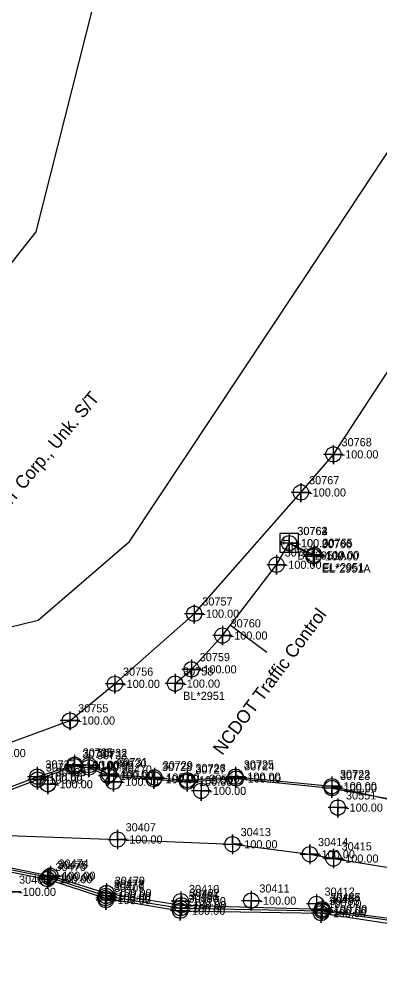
# Model space of a CAD drawing. Extents: x 2083698 to 2094313, y 743246 to 752873.
# Drawn here: x 2089950.6 to 2090061.4, y 744712.2 to 745005.8 of the extents above; entities that cross this region are included whole.
import ezdxf

# ---------------------------------------------------------------- set-up
doc = ezdxf.new("R2010")
doc.units = 0
for name, color, linetype in [('COGO Default Chain', 7, 'Continuous'), ('COGO Default Curve', 7, 'Continuous'), ('COGO Default Point Number', 7, 'Continuous'), ('COGO Default Spiral', 7, 'Continuous'), ('Default Symbol CELL', 7, 'Continuous'), ('Default Symbol Cogo Number', 7, 'Continuous'), ('Exist Other Culture Fence Line', 7, 'Continuous'), ('Exist Property Iron Pin Leader', 7, 'Continuous'), ('Exist Property Iron Pin Text', 7, 'Continuous'), ('Exist Property Line', 7, 'Continuous'), ('Exist Property Line Leader', 7, 'Continuous'), ('Exist Property Monument Leader', 7, 'Continuous'), ('Exist Property Monument Text', 7, 'Continuous'), ('Exist Right of Way Line', 7, 'Continuous'), ('Exist Right of Way Line Leader', 7, 'Continuous'), ('Exist Right of Way Line Text', 7, 'Continuous'), ('Exist Utilities Gas UG Line SUE LOS B', 7, 'Continuous'), ('Exist Utilities Power UG Cable SUE LOS B', 7, 'Continuous'), ('Exist Utilities Power UG Cable SUE LOS B Leader', 7, 'Continuous'), ('Exist Utilities Power UG Cable SUE LOS B Text', 7, 'Continuous'), ('Exist Utilities Telephone UG Conduit SUE LOS B', 7, 'Continuous'), ('Exist Utilities Telephone UG Conduit SUE LOS D', 7, 'Continuous'), ('Exist Utilities Telephone UG Conduit SUE LOS D Text', 7, 'Continuous'), ('Exist Utilities TV UG Cable SUE LOS B', 7, 'Continuous'), ('Exist Utilities Water UG Line SUE LOS D', 7, 'Continuous'), ('Old_Level_20', 7, 'Continuous'), ('Scratch_Level_2', 7, 'Continuous'), ('Scratch_Level_5', 7, 'Continuous')]:
    doc.layers.add(name, color=color, linetype=linetype)

msp = doc.modelspace()

# ---------------------------------------------------------------- linework, layer by layer
at = {"layer": 'COGO Default Curve'}
for points in [[(2089977.79, 744754.05), (2089983.79, 744754.05), (2089980.79, 744754.05), (2089980.79, 744757.05), (2089980.79, 744751.05)], [(2090013.13, 744752.59), (2090019.13, 744752.59), (2090016.13, 744752.59), (2090016.13, 744755.59), (2090016.13, 744749.59)], [(2090036.91, 744749.52), (2090042.91, 744749.52), (2090039.91, 744749.52), (2090039.91, 744752.52), (2090039.91, 744746.52)], [(2090044.15, 744748.21), (2090050.15, 744748.21), (2090047.15, 744748.21), (2090047.15, 744751.21), (2090047.15, 744745.21)]]:
    msp.add_lwpolyline(points, dxfattribs=at)
for centre in [(2089980.79, 744754.05), (2090016.13, 744752.59), (2090039.91, 744749.52), (2090047.15, 744748.21)]:
    msp.add_circle(centre, 2.34, dxfattribs=at)
at = {"layer": 'COGO Default Point Number'}
for points in [[(2089948.05, 744740.98), (2089948.05, 744734.98), (2089948.05, 744737.98), (2089951.05, 744737.98), (2089945.05, 744737.98)], [(2089977.23, 744738.46), (2089977.23, 744732.46), (2089977.23, 744735.46), (2089980.23, 744735.46), (2089974.23, 744735.46)], [(2090000.26, 744738.12), (2090000.26, 744732.12), (2090000.26, 744735.12), (2090003.26, 744735.12), (2089997.26, 744735.12)], [(2090021.89, 744738.28), (2090021.89, 744732.28), (2090021.89, 744735.28), (2090024.89, 744735.28), (2090018.89, 744735.28)], [(2090041.91, 744737.31), (2090041.91, 744731.31), (2090041.91, 744734.31), (2090044.91, 744734.31), (2090038.91, 744734.31)]]:
    msp.add_lwpolyline(points, dxfattribs=at)
for centre in [(2089977.23, 744735.46), (2090000.26, 744735.12), (2090021.89, 744735.28), (2090041.91, 744734.31)]:
    msp.add_circle(centre, 2.34, dxfattribs=at)
at = {"layer": 'COGO Default Spiral'}
msp.add_line((2090033.59, 744844.99), (2090033.59, 744844.99), dxfattribs=at)
msp.add_lwpolyline([(2090030.64, 744842.26), (2090036.39, 744842.26), (2090036.39, 744848.01), (2090030.64, 744848.01), (2090030.64, 744842.26)], dxfattribs=at)
at = {"layer": 'Exist Property Iron Pin Text'}
for points in [[(2090033.53, 744848), (2090033.53, 744842), (2090033.53, 744845), (2090036.53, 744845), (2090030.53, 744845)], [(2090033.56, 744847.96), (2090033.56, 744841.96), (2090033.56, 744844.96), (2090036.56, 744844.96), (2090030.56, 744844.96)], [(2090041.27, 744844.37), (2090041.27, 744838.37), (2090041.27, 744841.37), (2090044.27, 744841.37), (2090038.27, 744841.37)], [(2090029.66, 744841.37), (2090029.66, 744835.37), (2090029.66, 744838.37), (2090032.66, 744838.37), (2090026.66, 744838.37)], [(2090041.03, 744843.95), (2090041.03, 744837.95), (2090041.03, 744840.95), (2090044.03, 744840.95), (2090038.03, 744840.95)], [(2090013.04, 744819.65), (2090013.04, 744813.65), (2090013.04, 744816.65), (2090016.04, 744816.65), (2090010.04, 744816.65)], [(2090003.56, 744809.27), (2090003.56, 744803.27), (2090003.56, 744806.27), (2090006.56, 744806.27), (2090000.56, 744806.27)], [(2089998.47, 744804.89), (2089998.47, 744798.89), (2089998.47, 744801.89), (2090001.47, 744801.89), (2089995.47, 744801.89)]]:
    msp.add_lwpolyline(points, dxfattribs=at)
for centre in [(2090033.53, 744845), (2090033.56, 744844.96), (2090041.03, 744840.95), (2090041.27, 744841.37), (2090029.66, 744838.37), (2090013.04, 744816.65), (2090003.56, 744806.27), (2089998.47, 744801.89)]:
    msp.add_circle(centre, 2.34, dxfattribs=at)
at = {"layer": 'Exist Property Line Leader'}
for points in [[(2089967.61, 744780.01), (2089967.61, 744774.01), (2089967.61, 744777.01), (2089970.61, 744777.01), (2089964.61, 744777.01)], [(2089971.96, 744779.87), (2089971.96, 744773.87), (2089971.96, 744776.87), (2089974.96, 744776.87), (2089968.96, 744776.87)], [(2089967.49, 744779.52), (2089967.49, 744773.52), (2089967.49, 744776.52), (2089970.49, 744776.52), (2089964.49, 744776.52)], [(2089971.98, 744779.18), (2089971.98, 744773.18), (2089971.98, 744776.18), (2089974.98, 744776.18), (2089968.98, 744776.18)], [(2089978.23, 744777.08), (2089978.23, 744771.08), (2089978.23, 744774.08), (2089981.23, 744774.08), (2089975.23, 744774.08)], [(2089956.14, 744776.33), (2089956.14, 744770.33), (2089956.14, 744773.33), (2089959.14, 744773.33), (2089953.14, 744773.33)], [(2089956.25, 744775.44), (2089956.25, 744769.44), (2089956.25, 744772.44), (2089959.25, 744772.44), (2089953.25, 744772.44)], [(2089977.92, 744776.59), (2089977.92, 744770.59), (2089977.92, 744773.59), (2089980.92, 744773.59), (2089974.92, 744773.59)], [(2089991.95, 744775.56), (2089991.95, 744769.56), (2089991.95, 744772.56), (2089994.95, 744772.56), (2089988.95, 744772.56)], [(2089992.16, 744776.09), (2089992.16, 744770.09), (2089992.16, 744773.09), (2089995.16, 744773.09), (2089989.16, 744773.09)], [(2090002.24, 744775.26), (2090002.24, 744769.26), (2090002.24, 744772.26), (2090005.24, 744772.26), (2089999.24, 744772.26)], [(2090002.24, 744774.77), (2090002.24, 744768.77), (2090002.24, 744771.77), (2090005.24, 744771.77), (2089999.24, 744771.77)], [(2090017.08, 744776.33), (2090017.08, 744770.33), (2090017.08, 744773.33), (2090020.08, 744773.33), (2090014.08, 744773.33)], [(2090017.2, 744775.77), (2090017.2, 744769.77), (2090017.2, 744772.77), (2090020.2, 744772.77), (2090014.2, 744772.77)], [(2090046.64, 744773.39), (2090046.64, 744767.39), (2090046.64, 744770.39), (2090049.64, 744770.39), (2090043.64, 744770.39)], [(2090046.69, 744772.85), (2090046.69, 744766.85), (2090046.69, 744769.85), (2090049.69, 744769.85), (2090043.69, 744769.85)], [(2089959.25, 744744.89), (2089959.25, 744738.89), (2089959.25, 744741.89), (2089962.25, 744741.89), (2089956.25, 744741.89)], [(2089959.72, 744745.47), (2089959.72, 744739.47), (2089959.72, 744742.47), (2089962.72, 744742.47), (2089956.72, 744742.47)], [(2089960.17, 744745.92), (2089960.17, 744739.92), (2089960.17, 744742.92), (2089963.17, 744742.92), (2089957.17, 744742.92)], [(2089977.09, 744739.08), (2089977.09, 744733.08), (2089977.09, 744736.08), (2089980.09, 744736.08), (2089974.09, 744736.08)], [(2089977.22, 744739.73), (2089977.22, 744733.73), (2089977.22, 744736.73), (2089980.22, 744736.73), (2089974.22, 744736.73)], [(2089977.42, 744740.63), (2089977.42, 744734.63), (2089977.42, 744737.63), (2089980.42, 744737.63), (2089974.42, 744737.63)], [(2090000.15, 744736), (2090000.15, 744730), (2090000.15, 744733), (2090003.15, 744733), (2089997.15, 744733)], [(2090000.44, 744736.89), (2090000.44, 744730.89), (2090000.44, 744733.89), (2090003.44, 744733.89), (2089997.44, 744733.89)], [(2090043.67, 744735.64), (2090043.67, 744729.64), (2090043.67, 744732.64), (2090046.67, 744732.64), (2090040.67, 744732.64)], [(2090043.7, 744735.62), (2090043.7, 744729.62), (2090043.7, 744732.62), (2090046.7, 744732.62), (2090040.7, 744732.62)], [(2090000.07, 744735.19), (2090000.07, 744729.19), (2090000.07, 744732.19), (2090003.07, 744732.19), (2089997.07, 744732.19)], [(2090043.34, 744734.45), (2090043.34, 744728.45), (2090043.34, 744731.45), (2090046.34, 744731.45), (2090040.34, 744731.45)], [(2090043.57, 744735.14), (2090043.57, 744729.14), (2090043.57, 744732.14), (2090046.57, 744732.14), (2090040.57, 744732.14)]]:
    msp.add_lwpolyline(points, dxfattribs=at)
for centre in [(2089967.49, 744776.52), (2089967.61, 744777.01), (2089971.96, 744776.87), (2089971.98, 744776.18), (2089956.14, 744773.33), (2089956.25, 744772.44), (2089977.92, 744773.59), (2089978.23, 744774.08), (2089991.95, 744772.56), (2089992.16, 744773.09), (2090002.24, 744771.77), (2090002.24, 744772.26), (2090017.08, 744773.33), (2090017.2, 744772.77), (2090046.64, 744770.39), (2090046.69, 744769.85), (2089959.72, 744742.47), (2089960.17, 744742.92), (2089959.25, 744741.89), (2089977.22, 744736.73), (2089977.42, 744737.63), (2089977.09, 744736.08), (2090000.44, 744733.89), (2090000.07, 744732.19), (2090000.15, 744733), (2090043.34, 744731.45), (2090043.57, 744732.14), (2090043.67, 744732.64), (2090043.7, 744732.62)]:
    msp.add_circle(centre, 2.34, dxfattribs=at)
at = {"layer": 'Exist Right of Way Line Text'}
for points in [[(2090047.1, 744875.07), (2090047.13, 744869.25), (2090047.11, 744872.25), (2090050.13, 744872.25), (2090044.13, 744872.25)], [(2090037.13, 744863.37), (2090037.16, 744857.56), (2090037.14, 744860.56), (2090040.16, 744860.56), (2090034.16, 744860.56)], [(2090004.32, 744826.17), (2090004.35, 744820.35), (2090004.33, 744823.35), (2090007.35, 744823.35), (2090001.35, 744823.35)], [(2089979.95, 744804.64), (2089979.99, 744798.82), (2089979.97, 744801.82), (2089982.99, 744801.82), (2089976.99, 744801.82)], [(2089966.17, 744793.38), (2089966.2, 744787.56), (2089966.18, 744790.56), (2089969.2, 744790.56), (2089963.2, 744790.56)], [(2089959.31, 744773.84), (2089959.34, 744768.03), (2089959.32, 744771.03), (2089962.34, 744771.03), (2089956.34, 744771.03)], [(2089959.35, 744773.81), (2089959.38, 744768), (2089959.37, 744771), (2089962.38, 744771), (2089956.38, 744771)], [(2089979.55, 744774.6), (2089979.58, 744768.78), (2089979.57, 744771.78), (2089982.58, 744771.78), (2089976.58, 744771.78)], [(2090006.47, 744771.78), (2090006.5, 744765.97), (2090006.49, 744768.97), (2090009.5, 744768.97), (2090003.5, 744768.97)], [(2090048.47, 744766.65), (2090048.5, 744760.83), (2090048.48, 744763.83), (2090051.5, 744763.83), (2090045.5, 744763.83)]]:
    msp.add_lwpolyline(points, dxfattribs=at)
for centre in [(2090047.13, 744872.25), (2090037.16, 744860.56), (2090004.35, 744823.35), (2089979.99, 744801.82), (2089966.2, 744790.56), (2089979.58, 744771.78), (2089959.34, 744771.03), (2089959.38, 744771), (2090006.5, 744768.97), (2090048.5, 744763.83)]:
    msp.add_circle(centre, 2.34, dxfattribs=at)
at = {"layer": 'Exist Utilities Gas UG Line SUE LOS B'}
msp.add_lwpolyline([(2089727.57, 744756.98), (2089768.51, 744753.63), (2089836.59, 744752.12), (2089860.99, 744750.89), (2089868.57, 744752.06), (2089886.36, 744753.66), (2089910.55, 744754.8), (2089935.98, 744755.71), (2089980.79, 744754.05), (2090016.13, 744752.59), (2090039.91, 744749.52), (2090047.15, 744748.21), (2090068.01, 744744.82)], dxfattribs=at)
at = {"layer": 'Exist Utilities Power UG Cable SUE LOS B'}
msp.add_line((2090033.56, 744844.96), (2090041.03, 744840.95), dxfattribs=at)
msp.add_lwpolyline([(2089998.47, 744801.89), (2090003.56, 744806.27), (2090013.04, 744816.65), (2090029.66, 744838.37), (2090033.53, 744845), (2090041.27, 744841.37)], dxfattribs=at)
at = {"layer": 'Exist Utilities Power UG Cable SUE LOS B Leader'}
msp.add_line((2090015.49, 744819.86), (2090026.7, 744811.55), dxfattribs=at)
at = {"layer": 'Exist Utilities Telephone UG Conduit SUE LOS B'}
msp.add_lwpolyline([(2089870.95, 744767.39), (2089876.52, 744767.37), (2089908.35, 744774.5), (2089938.75, 744780.58), (2089966.2, 744790.56), (2089979.99, 744801.82), (2090004.35, 744823.35), (2090037.16, 744860.56), (2090047.13, 744872.25), (2090078.66, 744920.23), (2090101.25, 744952.83), (2090111.75, 744967.72), (2090114.28, 744970.59), (2090116.7, 744972.3), (2090126.58, 744969.56), (2090152.87, 744962.72), (2090174.29, 744959.12), (2090202.47, 744955.88), (2090212.89, 744954.03), (2090223.5, 744954.01), (2090278.6, 744949.65), (2090288.88, 744947.35), (2090361.48, 744933.24), (2090375.14, 744931.29)], dxfattribs=at)
at = {"layer": 'Exist Utilities Telephone UG Conduit SUE LOS D'}
for points in [[(2090044.42, 744935.61), (2090109.55, 745034.3)], [(2089984.45, 744845.47), (2090044.42, 744935.61)], [(2089956.41, 744821.33), (2089984.45, 744845.47)], [(2089372.34, 744807.42), (2089850.75, 744795.55), (2089956.41, 744821.33)]]:
    msp.add_lwpolyline(points, dxfattribs=at)
at = {"layer": 'Exist Utilities TV UG Cable SUE LOS B'}
for points in [[(2089879.75, 744760.36), (2089901.98, 744763.32), (2089916.43, 744761.67), (2089931.56, 744764.12), (2089956.14, 744773.33), (2089967.61, 744777.01), (2089971.96, 744776.87), (2089978.23, 744774.08), (2089992.16, 744773.09), (2090002.24, 744772.26), (2090017.08, 744773.33), (2090046.64, 744770.39), (2090070.6, 744764.9), (2090114.8, 744754.51), (2090128.8, 744753.2), (2090131.09, 744754.17), (2090156.49, 744752.17), (2090184, 744745.62), (2090198.11, 744742.85), (2090237.91, 744737.98), (2090240.89, 744737.37), (2090257.27, 744724.27)], [(2089879.9, 744759.63), (2089902.06, 744761.97), (2089916.1, 744760.95), (2089931.79, 744763.27), (2089956.25, 744772.44), (2089967.49, 744776.52), (2089971.98, 744776.18), (2089977.92, 744773.59), (2089991.95, 744772.56), (2090002.24, 744771.77), (2090017.2, 744772.77), (2090046.69, 744769.85), (2090070.56, 744765.41), (2090115.09, 744755.14), (2090128.73, 744754.27), (2090131.27, 744754.96), (2090156.54, 744752.8), (2090184.17, 744746.6), (2090198.11, 744743.56), (2090237.8, 744738.76), (2090241.01, 744737.83), (2090257.47, 744724.69)], [(2089730.43, 744762.01), (2089790.68, 744757.7), (2089834.81, 744757.41), (2089855.99, 744754.81), (2089868.12, 744753.96), (2089881.87, 744756.48), (2089897.49, 744753.99), (2089909.79, 744753), (2089960.17, 744742.92), (2089977.42, 744737.63), (2090000.44, 744733.89), (2090043.67, 744732.64), (2090043.7, 744732.62), (2090070.4, 744729.05), (2090116.75, 744725.04), (2090148.32, 744723.08), (2090207.79, 744720.91), (2090260.99, 744716.35), (2090285.16, 744715.19), (2090303.73, 744712.21)], [(2089730.34, 744760.93), (2089790.92, 744756.15), (2089834.9, 744755.74), (2089856.04, 744753.44), (2089868.17, 744752.66), (2089882, 744754.92), (2089897, 744752.39), (2089909.32, 744751.68), (2089959.25, 744741.89), (2089977.09, 744736.08), (2090000.07, 744732.19), (2090043.34, 744731.45), (2090070.55, 744727.33), (2090116.37, 744723.83), (2090148.24, 744721.49), (2090207.67, 744719.96), (2090260.95, 744715.07), (2090285.13, 744714.46), (2090285.21, 744713.98), (2090303.72, 744712.3)], [(2089730.43, 744761.5), (2089790.79, 744756.97), (2089834.91, 744756.53), (2089856.06, 744754.21), (2089868.05, 744753.48), (2089882, 744755.93), (2089897.29, 744753.36), (2089909.4, 744752.38), (2089959.72, 744742.47), (2089977.22, 744736.73), (2090000.15, 744733), (2090043.57, 744732.14), (2090070.4, 744728.46), (2090116.7, 744724.46), (2090148.41, 744722.27), (2090207.58, 744720.29), (2090261.01, 744715.72), (2090303.74, 744712.2)]]:
    msp.add_lwpolyline(points, dxfattribs=at)
at = {"layer": 'Exist Utilities Water UG Line SUE LOS D'}
msp.add_lwpolyline([(2089830.07, 744770.91), (2089838.68, 744791.28), (2089857.98, 744817), (2089955.79, 744940.58), (2090041.97, 745280.84), (2090083.33, 745312.45)], dxfattribs=at)

# ---------------------------------------------------------------- texts
at = {"layer": 'COGO Default Chain'}
for p in [(2089983.29, 744752.8), (2090018.63, 744751.34), (2090042.41, 744748.27), (2090049.65, 744746.96)]:
    msp.add_text('-100.00', height=2.5, dxfattribs=at).set_placement(p)
at = {"layer": 'COGO Default Spiral'}
for p in [(2090031.44, 744844.52), (2090034, 744843)]:
    msp.add_text('H', height=2.5, dxfattribs=at).set_placement(p)
at = {"layer": 'Default Symbol CELL'}
for s, p in [('30734', (2089969.99, 744779.02)), ('30735', (2089970.11, 744779.51)), ('30732', (2089974.46, 744779.37)), ('30733', (2089974.48, 744778.68)), ('30737', (2089958.64, 744775.83)), ('30736', (2089958.75, 744774.94)), ('30730', (2089980.42, 744776.09)), ('30731', (2089980.73, 744776.58)), ('30728', (2089994.45, 744775.06)), ('30729', (2089994.66, 744775.59)), ('30727', (2090004.74, 744774.27)), ('30726', (2090004.74, 744774.76)), ('30725', (2090019.58, 744775.83)), ('30724', (2090019.7, 744775.27)), ('30722', (2090049.14, 744772.89)), ('30723', (2090049.19, 744772.35)), ('30475', (2089962.22, 744744.97)), ('30474', (2089962.67, 744745.42)), ('30476', (2089961.75, 744744.39)), ('30478', (2089979.72, 744739.23)), ('30479', (2089979.92, 744740.13)), ('30477', (2089979.59, 744738.58)), ('30482', (2090002.94, 744736.39)), ('30480', (2090002.57, 744734.69)), ('30481', (2090002.65, 744735.5)), ('30483', (2090045.84, 744733.95)), ('30484', (2090046.07, 744734.64)), ('30485', (2090046.17, 744735.14)), ('30486', (2090046.2, 744735.12))]:
    msp.add_text(s, height=2.5, dxfattribs=at).set_placement(p)
at = {"layer": 'Default Symbol Cogo Number'}
for p in [(2089969.99, 744775.27), (2089970.11, 744775.76), (2089974.46, 744775.62), (2089974.48, 744774.93), (2089958.64, 744772.08), (2089958.75, 744771.19), (2089980.42, 744772.34), (2089980.73, 744772.83), (2089994.45, 744771.31), (2089994.66, 744771.84), (2090019.58, 744772.08), (2090019.7, 744771.52), (2090004.74, 744770.52), (2090004.74, 744771.01), (2090049.14, 744769.14), (2090049.19, 744768.6), (2089961.75, 744740.64), (2089962.22, 744741.22), (2089962.67, 744741.67), (2089979.92, 744736.38), (2089979.59, 744734.83), (2089979.72, 744735.48), (2090002.57, 744730.94), (2090002.65, 744731.75), (2090002.94, 744732.64), (2090045.84, 744730.2), (2090046.07, 744730.89), (2090046.17, 744731.39), (2090046.2, 744731.38)]:
    msp.add_text('-100.00', height=2.5, dxfattribs=at).set_placement(p)
at = {"layer": 'Exist Other Culture Fence Line'}
msp.add_text('-100.00', height=2.5, dxfattribs=at).set_placement((2090036.09, 744843.74))
at = {"layer": 'Exist Property Iron Pin Leader'}
for s, p in [('30762', (2090036.03, 744847.5)), ('30763', (2090036.06, 744847.46)), ('30766', (2090043.53, 744843.45)), ('30765', (2090043.77, 744843.87)), ('30761', (2090032.16, 744840.87)), ('30760', (2090015.54, 744819.15)), ('30759', (2090006.06, 744808.77)), ('30758', (2090000.97, 744804.39))]:
    msp.add_text(s, height=2.5, dxfattribs=at).set_placement(p)
at = {"layer": 'Exist Property Line'}
for p in [(2089950.55, 744736.73), (2089979.73, 744734.21), (2090002.76, 744733.87), (2090024.39, 744734.03), (2090044.41, 744733.06)]:
    msp.add_text('-100.00', height=2.5, dxfattribs=at).set_placement(p)
at = {"layer": 'Exist Property Monument Leader'}
for s, p in [('BL*2951A', (2090036.06, 744839.96)), ('EL*2951A', (2090043.53, 744835.95)), ('EL*2951', (2090043.77, 744836.37)), ('BL*2951', (2090000.97, 744796.89))]:
    msp.add_text(s, height=2.5, dxfattribs=at).set_placement(p)
at = {"layer": 'Exist Property Monument Text'}
for p in [(2090036.03, 744843.75), (2090036.06, 744843.71), (2090043.53, 744839.7), (2090043.77, 744840.12), (2090032.16, 744837.12), (2090015.54, 744815.4), (2090006.06, 744805.02), (2090000.97, 744800.64)]:
    msp.add_text('-100.00', height=2.5, dxfattribs=at).set_placement(p)
at = {"layer": 'Exist Right of Way Line'}
for s, p in [('30408', (2089950.55, 744740.48)), ('30409', (2089979.73, 744737.96)), ('30410', (2090002.76, 744737.62)), ('30411', (2090024.39, 744737.78)), ('30412', (2090044.41, 744736.81))]:
    msp.add_text(s, height=2.5, dxfattribs=at).set_placement(p)
at = {"layer": 'Exist Right of Way Line Leader'}
for s, p in [('30768', (2090049.63, 744874.75)), ('30767', (2090039.66, 744863.06)), ('30757', (2090006.85, 744825.85)), ('30756', (2089982.49, 744804.32)), ('30755', (2089968.7, 744793.06)), ('30470', (2089982.08, 744774.28)), ('30469', (2089961.84, 744773.53)), ('30468', (2089961.88, 744773.5)), ('30550', (2090009, 744771.47)), ('30551', (2090051, 744766.33))]:
    msp.add_text(s, height=2.5, dxfattribs=at).set_placement(p)
at = {"layer": 'Exist Utilities Power UG Cable SUE LOS B Text'}
msp.add_text('NCDOT Traffic Control', height=4, rotation=53.4319, dxfattribs=at).set_placement((2090013.01, 744779.66))
at = {"layer": 'Exist Utilities Telephone UG Conduit SUE LOS D Text'}
msp.add_text('AT&T Corp., Unk. S/T', height=4, rotation=50.2078, dxfattribs=at).set_placement((2089942.19, 744849.44))
at = {"layer": 'Old_Level_20'}
for s, p in [('30407', (2089983.29, 744756.55)), ('30413', (2090018.63, 744755.09)), ('30414', (2090042.41, 744752.02)), ('30415', (2090049.65, 744750.71))]:
    msp.add_text(s, height=2.5, dxfattribs=at).set_placement(p)
at = {"layer": 'Scratch_Level_2'}
for p in [(2090049.63, 744871), (2090039.66, 744859.31), (2090006.85, 744822.1), (2089982.49, 744800.57), (2089968.7, 744789.31), (2089941.25, 744779.33), (2089961.84, 744769.78), (2089961.88, 744769.75), (2089982.08, 744770.53), (2090009, 744767.72), (2090051, 744762.58)]:
    msp.add_text('-100.00', height=2.5, dxfattribs=at).set_placement(p)
at = {"layer": 'Scratch_Level_5'}
msp.add_text('30764', height=2.5, dxfattribs=at).set_placement((2090036.09, 744847.49))

doc.saveas('drawing.dxf')
